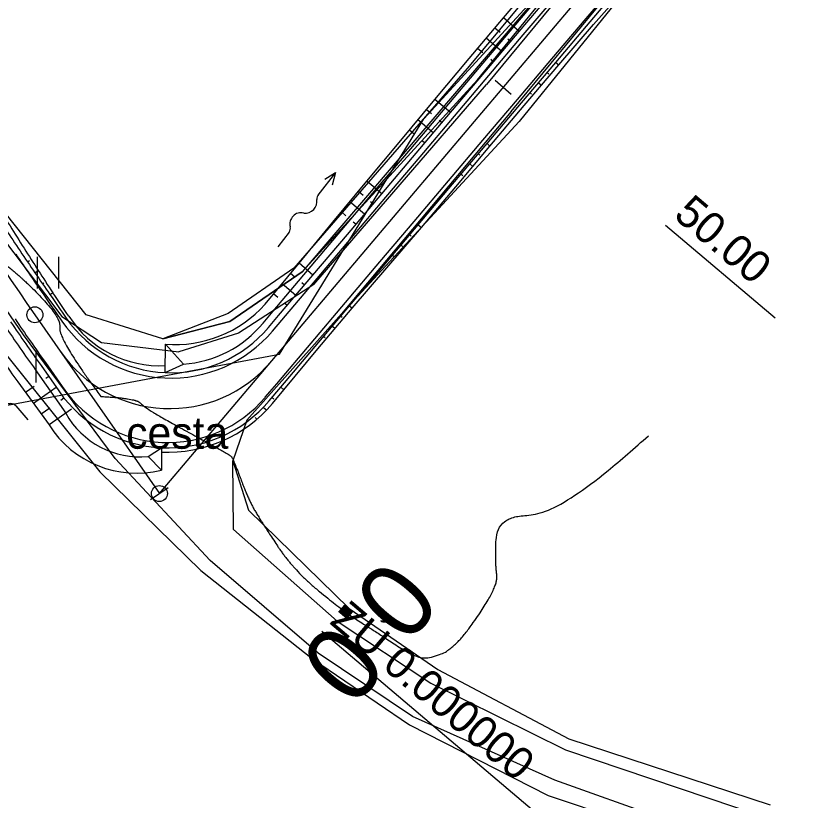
# Model space of a CAD drawing. Extents: x -495905 to -478420, y -1113297 to -1107716.
# Drawn here: x -480604.5 to -480531, y -1112990.1 to -1112916.4 of the extents above; entities that cross this region are included whole.
import ezdxf

# ---------------------------------------------------------------- set-up
doc = ezdxf.new("R2010")
doc.units = 0
for name, color, linetype in [('2D_VRSTEVNICE', 7, 'Continuous'), ('C13_HATCH_SLOPE_L', 7, 'Continuous'), ('C13_HATCH_SLOPE_R', 7, 'Continuous'), ('C13_HLBODY', 7, 'Continuous'), ('C13_HRANA_TELESO', 7, 'Continuous'), ('C13_KORUNA', 7, 'Continuous'), ('C13_OSA', 7, 'Continuous'), ('C13_PRIKOP', 7, 'Continuous'), ('C13_STANICENI', 7, 'Continuous'), ('C13_VOZOVKA', 7, 'Continuous'), ('C13_ZPEVKRAJ', 7, 'Continuous'), ('C14_HATCH_SLOPE_L', 7, 'Continuous'), ('C14_HATCH_SLOPE_R', 7, 'Continuous'), ('C14_HECTOMETRY', 7, 'Continuous'), ('C14_HLBODY', 7, 'Continuous'), ('C14_HRANA_TELESO', 7, 'Continuous'), ('C14_KORUNA', 7, 'Continuous'), ('C14_OSA', 7, 'Continuous'), ('C14_PRIKOP', 7, 'Continuous'), ('C14_STANICENI', 7, 'Continuous'), ('C14_VOZOVKA', 7, 'Continuous'), ('C14_ZPEVKRAJ', 7, 'Continuous'), ('DRENÁŽ', 7, 'Continuous'), ('křižovatky', 7, 'Continuous'), ('ODVODNĚNÍ PLOŠNÉ', 7, 'Continuous'), ('PLYN', 7, 'Continuous'), ('VODNÍ PLOCHY', 7, 'Continuous'), ('zamereni', 7, 'Continuous')]:
    doc.layers.add(name, color=color, linetype=linetype)

# ---------------------------------------------------------------- blocks, each defined once
blk = doc.blocks.new('A$C70B')
at = {"layer": 'DRENÁŽ'}
for p, q in [((0.869, 0.002), (-0.869, -0.002)), ((6.861, 0.426), (7.971, -0.002)), ((7.971, -0.002), (5.275, -0.002)), ((7.971, -0.002), (6.862, -0.478))]:
    blk.add_line(p, q, dxfattribs=at)
for centre, radius, start, end in [((0.872, 0.584), 0.582, 269.69241, 322.79009), ((2.168, -0.416), 1.055, 24.40393, 142.08362), ((4.08, 0.589), 1.109, 210.88731, 317.37071), ((5.319, -0.636), 0.636, 85.97658, 131.72478)]:
    blk.add_arc(centre, radius, start, end, dxfattribs=at)

msp = doc.modelspace()

# ---------------------------------------------------------------- linework, layer by layer
at = {"layer": '2D_VRSTEVNICE'}
for points in [[(-480666.257, -1112916.471), (-480660.778, -1112919.346), (-480644.717, -1112933.749), (-480637.633, -1112939.749), (-480628.618, -1112949.711), (-480620.586, -1112959.269), (-480618.034, -1112965.388), (-480606.423, -1112965.746), (-480606.012, -1112954.918), (-480610.21, -1112950.745), (-480610.454, -1112939.252), (-480609.2, -1112939.837), (-480608.627, -1112939.403), (-480606.625, -1112938.51), (-480600.19, -1112944.63), (-480600.597, -1112946.669), (-480596.539, -1112952.161)], [(-480596.539, -1112952.161), (-480593.134, -1112952.313), (-480592.39, -1112953.319), (-480584.437, -1112957.598), (-480584.085, -1112958.041), (-480582.661, -1112961.856), (-480581.351, -1112964.09), (-480578.358, -1112968.555), (-480573.563, -1112972.463), (-480571.044, -1112974.034), (-480564.952, -1112978.027), (-480559.138, -1112970.208), (-480559.485, -1112967.733), (-480559.265, -1112963.369), (-480553.219, -1112963.25), (-480545.062, -1112955.85)]]:
    msp.add_open_spline(points, degree=2, dxfattribs=at)
at = {"layer": 'C13_HATCH_SLOPE_L'}
for p, q in [((-480603.082, -1112939.278), (-480603.082, -1112939.278)), ((-480603.425, -1112939.511), (-480603.253, -1112939.394)), ((-480602.725, -1112940.538), (-480602.411, -1112940.323)), ((-480602.021, -1112941.562), (-480601.878, -1112941.464)), ((-480601.736, -1112941.367), (-480601.736, -1112941.367)), ((-480601.314, -1112942.585), (-480601.059, -1112942.408))]:
    msp.add_line(p, q, dxfattribs=at)
at = {"layer": 'C13_HATCH_SLOPE_R'}
for p, q in [((-480601.436, -1112950.282), (-480601.709, -1112950.472)), ((-480602.794, -1112951.229), (-480603.607, -1112951.795)), ((-480600.721, -1112951.308), (-480602.869, -1112952.805)), ((-480600.006, -1112952.333), (-480600.28, -1112952.524)), ((-480601.342, -1112953.264), (-480602.132, -1112953.815)), ((-480599.292, -1112953.359), (-480601.395, -1112954.825))]:
    msp.add_line(p, q, dxfattribs=at)
at = {"layer": 'C13_HLBODY'}
for centre in [(-480602.736, -1112944.48), (-480591.03, -1112961.28)]:
    msp.add_circle(centre, 0.75, dxfattribs=at)
at = {"layer": 'C13_HRANA_TELESO'}
msp.add_line((-480604.344, -1112950.785), (-480601.395, -1112954.825), dxfattribs=at)
for centre, radius, start, end in [((-480267.709, -1112726.427), 397.22, 211.50633, 212.22289), ((-480268.308, -1112725.2), 397.37, 212.4186, 213.13508), ((-480654, -1112980.466), 65.201, 33.34553, 35.71092), ((-480439.82, -1112832.785), 202.465, 214.23141, 215.649)]:
    msp.add_arc(centre, radius, start, end, dxfattribs=at)
at = {"layer": 'C13_KORUNA'}
msp.add_line((-480602.15, -1112949.257), (-480600.496, -1112951.631), dxfattribs=at)
for centre, radius, start, end in [((-480274.55, -1112715.802), 397.75, 213.32927, 214.04546), ((-480274.55, -1112715.802), 397.75, 214.04547, 214.76166), ((-480436.712, -1112830.97), 198.875, 214.1408, 214.9166), ((-480438.56, -1112832.254), 201.125, 214.14758, 215.5732)]:
    msp.add_arc(centre, radius, start, end, dxfattribs=at)
at = {"layer": 'C13_OSA'}
msp.add_line((-480602.736, -1112944.48), (-480591.03, -1112961.28), dxfattribs=at)
msp.add_arc((-480274.55, -1112715.802), 400, 208.87884, 214.86845, dxfattribs=at)
at = {"layer": 'C13_PRIKOP'}
msp.add_line((-480602.697, -1112949.638), (-480599.838, -1112953.74), dxfattribs=at)
msp.add_arc((-480438.834, -1112832.444), 201.458, 214.14857, 215.57218, dxfattribs=at)
at = {"layer": 'C13_STANICENI'}
msp.add_line((-480591.852, -1112961.85), (-480590.211, -1112960.707), dxfattribs=at)
at = {"layer": 'C13_VOZOVKA'}
msp.add_line((-480601.74, -1112948.971), (-480598.881, -1112953.073), dxfattribs=at)
for centre, radius, start, end in [((-480274.55, -1112715.802), 398.25, 214.04547, 214.76166), ((-480436.918, -1112831.113), 199.125, 214.14156, 214.91589), ((-480438.355, -1112832.111), 200.875, 214.14684, 215.57396)]:
    msp.add_arc(centre, radius, start, end, dxfattribs=at)
at = {"layer": 'C13_ZPEVKRAJ'}
msp.add_line((-480601.74, -1112948.971), (-480598.881, -1112953.073), dxfattribs=at)
for centre, radius, start, end in [((-480274.55, -1112715.802), 398.25, 214.04547, 214.76166), ((-480436.918, -1112831.113), 199.125, 214.14156, 214.91589), ((-480438.355, -1112832.111), 200.875, 214.14684, 215.57396)]:
    msp.add_arc(centre, radius, start, end, dxfattribs=at)
at = {"layer": 'C14_HATCH_SLOPE_L'}
for p, q in [((-480557.206, -1112917.852), (-480558.699, -1112916.588)), ((-480559.014, -1112917.959), (-480559.505, -1112917.543)), ((-480558.821, -1112919.76), (-480560.311, -1112918.499)), ((-480558.014, -1112918.806), (-480558.268, -1112918.59)), ((-480560.628, -1112919.868), (-480561.117, -1112919.454)), ((-480559.629, -1112920.714), (-480559.884, -1112920.498)), ((-480563.668, -1112925.484), (-480565.126, -1112924.249)), ((-480565.455, -1112925.608), (-480565.926, -1112925.209)), ((-480565.283, -1112927.392), (-480566.726, -1112926.17)), ((-480564.476, -1112926.438), (-480564.73, -1112926.222)), ((-480567.063, -1112927.522), (-480567.526, -1112927.13)), ((-480566.091, -1112928.345), (-480566.346, -1112928.13)), ((-480570.13, -1112933.115), (-480571.527, -1112931.932)), ((-480571.887, -1112933.266), (-480572.327, -1112932.893)), ((-480571.745, -1112935.023), (-480573.128, -1112933.853)), ((-480570.938, -1112934.069), (-480571.192, -1112933.854)), ((-480573.495, -1112935.18), (-480573.928, -1112934.813)), ((-480572.553, -1112935.977), (-480572.808, -1112935.762)), ((-480576.592, -1112940.747), (-480577.894, -1112939.644)), ((-480578.3, -1112940.938), (-480578.692, -1112940.606)), ((-480578.208, -1112942.655), (-480579.49, -1112941.569)), ((-480577.4, -1112941.701), (-480577.654, -1112941.486)), ((-480579.906, -1112942.854), (-480580.288, -1112942.531)), ((-480579.015, -1112943.609), (-480579.27, -1112943.394))]:
    msp.add_line(p, q, dxfattribs=at)
at = {"layer": 'C14_HATCH_SLOPE_R'}
for p, q in [((-480553.772, -1112920.76), (-480553.485, -1112921.003)), ((-480554.579, -1112921.714), (-480554.439, -1112921.833)), ((-480554.299, -1112921.952), (-480554.299, -1112921.952)), ((-480555.387, -1112922.668), (-480555.113, -1112922.9)), ((-480556.195, -1112923.622), (-480556.061, -1112923.736)), ((-480555.927, -1112923.849), (-480555.927, -1112923.849)), ((-480560.234, -1112928.392), (-480559.959, -1112928.624)), ((-480561.041, -1112929.345), (-480560.9, -1112929.464)), ((-480560.76, -1112929.584), (-480560.76, -1112929.584)), ((-480561.849, -1112930.299), (-480561.561, -1112930.544)), ((-480562.657, -1112931.253), (-480562.509, -1112931.378)), ((-480562.361, -1112931.504), (-480562.361, -1112931.504)), ((-480566.696, -1112936.023), (-480566.379, -1112936.291)), ((-480567.504, -1112936.977), (-480567.35, -1112937.107)), ((-480567.196, -1112937.237), (-480567.196, -1112937.237)), ((-480568.311, -1112937.931), (-480568.014, -1112938.183)), ((-480569.119, -1112938.885), (-480568.975, -1112939.007)), ((-480568.831, -1112939.129), (-480568.831, -1112939.129)), ((-480573.158, -1112943.655), (-480572.919, -1112943.857)), ((-480573.966, -1112944.609), (-480573.843, -1112944.712)), ((-480573.72, -1112944.816), (-480573.72, -1112944.816)), ((-480574.773, -1112945.563), (-480574.522, -1112945.776)), ((-480575.581, -1112946.517), (-480575.453, -1112946.626)), ((-480575.324, -1112946.735), (-480575.324, -1112946.735)), ((-480579.62, -1112951.286), (-480579.32, -1112951.541)), ((-480580.428, -1112952.24), (-480580.275, -1112952.37)), ((-480580.122, -1112952.5), (-480580.122, -1112952.5)), ((-480581.235, -1112953.194), (-480580.924, -1112953.458)), ((-480582.043, -1112954.148), (-480581.885, -1112954.282)), ((-480581.726, -1112954.417), (-480581.726, -1112954.417))]:
    msp.add_line(p, q, dxfattribs=at)
at = {"layer": 'C14_HECTOMETRY'}
msp.add_circle((-480591.03, -1112961.28), 0.75, dxfattribs=at)
at = {"layer": 'C14_HLBODY'}
msp.add_line((-480575.767, -1112974.204), (-480553.101, -1112993.396), dxfattribs=at)
msp.add_circle((-480591.03, -1112961.28), 0.75, dxfattribs=at)
at = {"layer": 'C14_HRANA_TELESO'}
for p, q in [((-480558.699, -1112916.588), (-480555.477, -1112912.764)), ((-480550.229, -1112917.208), (-480546.913, -1112913.464)), ((-480561.923, -1112920.41), (-480558.699, -1112916.588)), ((-480553.485, -1112921.003), (-480550.229, -1112917.208)), ((-480565.126, -1112924.249), (-480561.923, -1112920.41)), ((-480556.741, -1112924.797), (-480553.485, -1112921.003)), ((-480568.326, -1112928.091), (-480565.126, -1112924.249)), ((-480559.959, -1112928.624), (-480556.741, -1112924.797)), ((-480571.527, -1112931.932), (-480568.326, -1112928.091)), ((-480563.162, -1112932.463), (-480559.959, -1112928.624)), ((-480574.728, -1112935.774), (-480571.527, -1112931.932)), ((-480566.379, -1112936.291), (-480563.162, -1112932.463)), ((-480577.894, -1112939.644), (-480574.728, -1112935.774)), ((-480569.649, -1112940.075), (-480566.379, -1112936.291)), ((-480581.086, -1112943.493), (-480577.894, -1112939.644)), ((-480572.919, -1112943.857), (-480569.649, -1112940.075)), ((-480576.125, -1112947.694), (-480572.919, -1112943.857)), ((-480579.32, -1112951.541), (-480576.125, -1112947.694)), ((-480580.389, -1112952.826), (-480579.32, -1112951.541))]:
    msp.add_line(p, q, dxfattribs=at)
at = {"layer": 'C14_KORUNA'}
for p, q in [((-480550.541, -1112916.944), (-480547.31, -1112913.128)), ((-480557.206, -1112917.852), (-480553.975, -1112914.036)), ((-480553.772, -1112920.76), (-480550.541, -1112916.944)), ((-480560.437, -1112921.668), (-480557.206, -1112917.852)), ((-480557.003, -1112924.576), (-480553.772, -1112920.76)), ((-480563.668, -1112925.484), (-480560.437, -1112921.668)), ((-480560.234, -1112928.392), (-480557.003, -1112924.576)), ((-480566.899, -1112929.299), (-480563.668, -1112925.484)), ((-480563.465, -1112932.207), (-480560.234, -1112928.392)), ((-480570.13, -1112933.115), (-480566.899, -1112929.299)), ((-480566.696, -1112936.023), (-480563.465, -1112932.207)), ((-480573.361, -1112936.931), (-480570.13, -1112933.115)), ((-480569.927, -1112939.839), (-480566.696, -1112936.023)), ((-480576.592, -1112940.747), (-480573.361, -1112936.931)), ((-480573.158, -1112943.655), (-480569.927, -1112939.839)), ((-480579.823, -1112944.563), (-480576.592, -1112940.747)), ((-480576.389, -1112947.471), (-480573.158, -1112943.655)), ((-480580.773, -1112945.685), (-480579.823, -1112944.563)), ((-480579.62, -1112951.286), (-480576.389, -1112947.471)), ((-480580.7, -1112952.562), (-480579.62, -1112951.286))]:
    msp.add_line(p, q, dxfattribs=at)
at = {"layer": 'C14_OSA'}
msp.add_line((-480591.03, -1112961.28), (-480529.751, -1112888.91), dxfattribs=at)
at = {"layer": 'C14_PRIKOP'}
for p, q in [((-480557.715, -1112917.421), (-480554.484, -1112913.605)), ((-480560.946, -1112921.237), (-480557.715, -1112917.421)), ((-480564.177, -1112925.053), (-480560.946, -1112921.237)), ((-480567.408, -1112928.869), (-480564.177, -1112925.053)), ((-480570.639, -1112932.685), (-480567.408, -1112928.869)), ((-480573.87, -1112936.5), (-480570.639, -1112932.685)), ((-480577.101, -1112940.316), (-480573.87, -1112936.5)), ((-480580.332, -1112944.132), (-480577.101, -1112940.316)), ((-480581.282, -1112945.254), (-480580.332, -1112944.132))]:
    msp.add_line(p, q, dxfattribs=at)
at = {"layer": 'C14_STANICENI'}
for p, q in [((-480557.957, -1112923.768), (-480559.483, -1112922.476)), ((-480543.457, -1112936.046), (-480533.154, -1112944.77))]:
    msp.add_line(p, q, dxfattribs=at)
at = {"layer": 'C14_VOZOVKA'}
for p, q in [((-480550.922, -1112916.621), (-480547.691, -1112912.805)), ((-480556.824, -1112918.175), (-480553.593, -1112914.359)), ((-480554.153, -1112920.437), (-480550.922, -1112916.621)), ((-480560.055, -1112921.991), (-480556.824, -1112918.175)), ((-480557.384, -1112924.253), (-480554.153, -1112920.437)), ((-480563.286, -1112925.807), (-480560.055, -1112921.991)), ((-480560.615, -1112928.068), (-480557.384, -1112924.253)), ((-480566.517, -1112929.623), (-480563.286, -1112925.807)), ((-480563.846, -1112931.884), (-480560.615, -1112928.068)), ((-480569.748, -1112933.438), (-480566.517, -1112929.623)), ((-480567.077, -1112935.7), (-480563.846, -1112931.884)), ((-480572.979, -1112937.254), (-480569.748, -1112933.438)), ((-480570.308, -1112939.516), (-480567.077, -1112935.7)), ((-480576.21, -1112941.07), (-480572.979, -1112937.254)), ((-480573.539, -1112943.332), (-480570.308, -1112939.516)), ((-480576.77, -1112947.148), (-480573.539, -1112943.332)), ((-480580.001, -1112950.963), (-480576.77, -1112947.148))]:
    msp.add_line(p, q, dxfattribs=at)
at = {"layer": 'C14_ZPEVKRAJ'}
for p, q in [((-480550.922, -1112916.621), (-480547.691, -1112912.805)), ((-480556.824, -1112918.175), (-480553.593, -1112914.359)), ((-480554.153, -1112920.437), (-480550.922, -1112916.621)), ((-480560.055, -1112921.991), (-480556.824, -1112918.175)), ((-480557.384, -1112924.253), (-480554.153, -1112920.437)), ((-480563.286, -1112925.807), (-480560.055, -1112921.991)), ((-480560.615, -1112928.068), (-480557.384, -1112924.253)), ((-480566.517, -1112929.623), (-480563.286, -1112925.807)), ((-480563.846, -1112931.884), (-480560.615, -1112928.068)), ((-480569.748, -1112933.438), (-480566.517, -1112929.623)), ((-480567.077, -1112935.7), (-480563.846, -1112931.884)), ((-480572.979, -1112937.254), (-480569.748, -1112933.438)), ((-480570.308, -1112939.516), (-480567.077, -1112935.7)), ((-480576.21, -1112941.07), (-480572.979, -1112937.254)), ((-480573.539, -1112943.332), (-480570.308, -1112939.516)), ((-480580.392, -1112946.008), (-480576.21, -1112941.07)), ((-480576.77, -1112947.148), (-480573.539, -1112943.332)), ((-480580.001, -1112950.963), (-480576.77, -1112947.148)), ((-480581.082, -1112952.239), (-480580.001, -1112950.963))]:
    msp.add_line(p, q, dxfattribs=at)
at = {"layer": 'křižovatky'}
for p, q in [((-480590.497, -1112949.917), (-480590.465, -1112947.252)), ((-480588.769, -1112949.11), (-480590.465, -1112947.252)), ((-480590.497, -1112949.917), (-480588.769, -1112949.11)), ((-480592.087, -1112957.805), (-480590.827, -1112956.971)), ((-480590.827, -1112956.971), (-480590.838, -1112959.079)), ((-480590.838, -1112959.079), (-480592.087, -1112957.805))]:
    msp.add_line(p, q, dxfattribs=at)
for centre, radius, start, end in [((-480589.577, -1112935.888), 11.398, 265.53433, 318.15104), ((-480589.94, -1112937.911), 12.52, 214.97291, 319.69992), ((-480589.94, -1112937.911), 12.02, 214.99009, 319.69803), ((-480590.999, -1112939.098), 10.168, 212.93195, 273.00584), ((-480589.472, -1112938.547), 10.586, 273.80913, 320.68376), ((-480590.066, -1112940.798), 12.5, 214.86845, 319.74401), ((-480590.24, -1112944.485), 12.5, 214.86845, 319.74401), ((-480590.24, -1112944.485), 12, 214.86845, 319.74401), ((-480590.24, -1112944.485), 12.908, 267.30623, 319.74401), ((-480592.823, -1112949.785), 8.053, 209.41206, 275.24503), ((-480593.172, -1112949.645), 9.719, 212.20865, 283.89223)]:
    msp.add_arc(centre, radius, start, end, dxfattribs=at)
at = {"layer": 'ODVODNĚNÍ PLOŠNÉ'}
msp.add_lwpolyline([(-480694.9, -1113059.939), (-480667.934, -1113059.485), (-480653.737, -1113047.322), (-480642.348, -1113022.318), (-480635.498, -1112989.75), (-480627.887, -1112957.212), (-480579.744, -1112948.183), (-480566.179, -1112926.066), (-480548.397, -1112906.662), (-480531.366, -1112886.974), (-480511.788, -1112867.133), (-480489.046, -1112844.363), (-480463.737, -1112827.551), (-480444.491, -1112809.733), (-480465.438, -1112785.987), (-480488.338, -1112766.745), (-480513.533, -1112747.666), (-480541.811, -1112722.864), (-480567.113, -1112699.962), (-480605.769, -1112673.983)], dxfattribs=at)
at = {"layer": 'VODNÍ PLOCHY'}
msp.add_lwpolyline([(-480386.12, -1112764.09), (-480452.3, -1112810.94), (-480467.42, -1112821.63), (-480486.22, -1112837.02), (-480524.02, -1112877.81), (-480577.62, -1112940.45), (-480584.41, -1112945.1), (-480590.7, -1112946.73)], dxfattribs=at)
at = {"layer": 'zamereni'}
for p, q in [((-480531.82, -1112884.99), (-480562.1, -1112921.35)), ((-480561.14, -1112922.41), (-480531.39, -1112885.83)), ((-480530.2, -1112886.46), (-480560.29, -1112922.84)), ((-480557.96, -1112925.39), (-480528, -1112889.05)), ((-480527.52, -1112889.61), (-480557.21, -1112926.33)), ((-480562.1, -1112921.35), (-480578.38, -1112940.09)), ((-480577.62, -1112940.45), (-480561.14, -1112922.41)), ((-480576.52, -1112941.63), (-480560.29, -1112922.84)), ((-480557.96, -1112925.39), (-480573.92, -1112944.39)), ((-480557.21, -1112926.33), (-480573.92, -1112944.39)), ((-480597.91, -1112944.47), (-480607.12, -1112932.9)), ((-480608.24, -1112934.03), (-480600.19, -1112944.63)), ((-480603.8, -1112946.35), (-480611.04, -1112935.93)), ((-480602.514, -1112939.02), (-480602.514, -1112942.02)), ((-480600.47, -1112942.02), (-480600.47, -1112939.02)), ((-480578.38, -1112940.09), (-480584.56, -1112944.36)), ((-480584.41, -1112945.1), (-480577.62, -1112940.45)), ((-480576.52, -1112941.63), (-480583.58, -1112946.2)), ((-480590.7, -1112946.73), (-480597.91, -1112944.47)), ((-480584.56, -1112944.36), (-480590.7, -1112946.73)), ((-480573.92, -1112944.39), (-480582.82, -1112954.39)), ((-480600.19, -1112944.63), (-480596.48, -1112947.08)), ((-480590.7, -1112946.73), (-480584.41, -1112945.1)), ((-480595.19, -1112958), (-480603.8, -1112946.35)), ((-480583.58, -1112946.2), (-480589.19, -1112947.97)), ((-480596.48, -1112947.08), (-480589.19, -1112947.97)), ((-480605.91, -1112947.65), (-480596.62, -1112959.23)), ((-480602.61, -1112950.86), (-480602.61, -1112947.86)), ((-480582.82, -1112954.39), (-480584.14, -1112958.2)), ((-480586.25, -1112967.58), (-480595.19, -1112958)), ((-480584.14, -1112958.2), (-480582.64, -1112962.83)), ((-480584.07, -1112964.67), (-480584.14, -1112958.2)), ((-480596.62, -1112959.23), (-480587.14, -1112968.51)), ((-480582.64, -1112962.83), (-480573.19, -1112972.07)), ((-480584.07, -1112964.67), (-480574.33, -1112973.27)), ((-480576.12, -1112976.27), (-480586.25, -1112967.58)), ((-480587.14, -1112968.51), (-480576.65, -1112976.83)), ((-480573.19, -1112972.07), (-480564.85, -1112977.83)), ((-480574.33, -1112973.27), (-480565.51, -1112979.1)), ((-480576.65, -1112976.83), (-480567.52, -1112983.02)), ((-480567.24, -1112982.24), (-480576.12, -1112976.27)), ((-480564.85, -1112977.83), (-480552.53, -1112984.33)), ((-480565.51, -1112979.1), (-480552.85, -1112985.36)), ((-480553.85, -1112988.22), (-480567.24, -1112982.24)), ((-480567.52, -1112983.02), (-480554.49, -1112989.66)), ((-480552.53, -1112984.33), (-480533.63, -1112990.53)), ((-480552.85, -1112985.36), (-480534.17, -1112991.67)), ((-480535.37, -1112994.8), (-480553.85, -1112988.22)), ((-480554.49, -1112989.66), (-480535.7, -1112995.91))]:
    msp.add_line(p, q, dxfattribs=at)

# ---------------------------------------------------------------- block references
at = {"layer": 'PLYN'}
for p, rotation in [((-480579.375, -1112937.399), 52.02193168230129), ((-480603.97, -1112953.691), 130.73036552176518)]:
    msp.add_blockref('A$C70B', p, dxfattribs=dict(at, rotation=rotation))

# ---------------------------------------------------------------- texts
at = {"layer": 'C14_HECTOMETRY'}
msp.add_text('0.0', height=7, rotation=229.69839, dxfattribs=at).set_placement((-480569.738, -1112967.096))
at = {"layer": 'C14_HLBODY'}
msp.add_text('ZÚ 0.000000', height=3, rotation=319.74401, dxfattribs=at).set_placement((-480575.121, -1112973.44))
at = {"layer": 'C14_STANICENI'}
msp.add_text('50.00', height=3, rotation=319.74401, dxfattribs=at).set_placement((-480542.811, -1112935.282))
at = {"layer": 'zamereni'}
msp.add_text(' cesta', height=3, dxfattribs=at).set_placement((-480595.265, -1112957.07))

doc.saveas('drawing.dxf')
